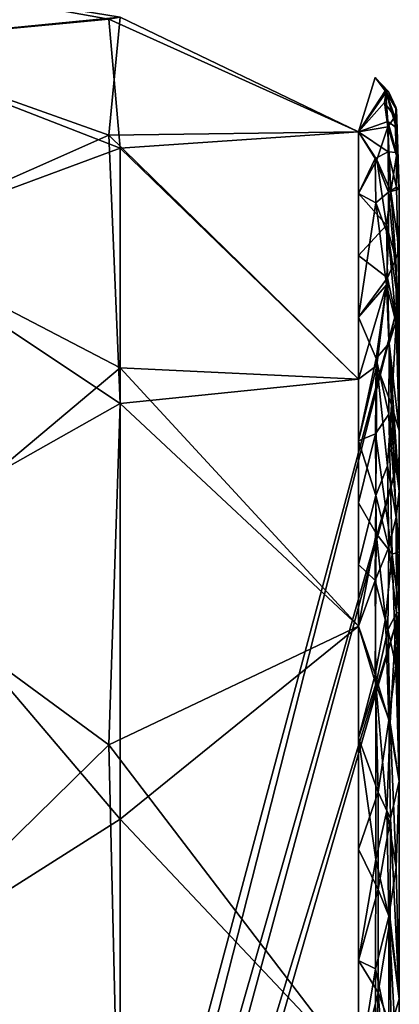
# Model space of a CAD drawing. Header units: inches. Extents: x -17 to 17, y -17 to 35.8.
# Tile 594 of 656: x 15.388 to 15.669, y -12.154 to -11.423. Entities that reach past the tile are written whole.
import ezdxf

# ---------------------------------------------------------------- set-up
doc = ezdxf.new("R2010")
doc.units = ezdxf.units.IN
doc.header["$MEASUREMENT"] = 0
doc.layers.add('AFUCH-3-ARFB', color=5, linetype='Continuous')
doc.layers.add('AFUCH-3-CTPL', color=19, linetype='Continuous')

msp = doc.modelspace()

# ---------------------------------------------------------------- meshes
at = {"layer": 'AFUCH-3-ARFB'}
mesh = msp.add_polyface(dxfattribs=at)
corners = [(15.416, 10.1924, 6.04687), (15.28596, 9.68825, 6.04687), (14.92603, 9.31205, 6.04687), (14.50286, 9.05141, 6.04687), (14.31394, 8.96839, 6.04687), (14.10954, 8.94, 6.04687), (13.54011, 8.94, 6.04687), (13.54011, -12.13793, 6.04687), (14.21887, -12.13793, 6.04687), (14.33895, -12.15099, 6.04687), (14.45342, -12.18956, 6.04687), (14.89992, -12.39613, 6.04687), (15.32181, -12.76387, 6.04687), (15.48003, -13.30069, 6.04687), (15.48617, -15.33459, 6.04687), (15.3537, -15.835, 6.04687), (14.98878, -16.20212, 6.04687), (14.48918, -16.3376, 6.04687), (13.43805, -16.34077, 6.04687), (12.93678, -16.20781, 6.04687), (12.56952, -15.84165, 6.04687), (12.43504, -15.34078, 6.04687), (12.43504, 12.84034, 6.04687), (12.54447, 13.10511, 6.04687), (12.80891, 13.21534, 6.04687), (14.65687, 13.22091, 6.04687), (15.18786, 13.00284, 6.04687), (15.40912, 12.47318, 6.04687)]
mesh.append_faces([[corners[k] for k in face] for face in [(0, 22, 27), (18, 21, 17)]], dxfattribs={"vtx0": -1, "vtx1": -1})
mesh.append_faces([[corners[k] for k in face] for face in [(0, 5, 6, 22), (21, 13, 14, 17)]], dxfattribs={"vtx0": -1, "vtx2": -1, "vtx3": -1})
mesh.append_faces([[corners[k] for k in face] for face in [(2, 3, 0, 1), (20, 21, 18, 19)]], dxfattribs={"vtx1": -1})
mesh.append_faces([[corners[k] for k in face] for face in [(7, 8, 13, 21)]], dxfattribs={"vtx1": -1, "vtx2": -1, "vtx3": -1})
mesh.append_faces([[corners[k] for k in face] for face in [(6, 7, 21, 22)]], dxfattribs={"vtx1": -1, "vtx3": -1})
mesh.append_faces([[corners[k] for k in face] for face in [(11, 12, 13, 10), (15, 16, 17, 14)]], dxfattribs={"vtx2": -1})
mesh.append_faces([[corners[k] for k in face] for face in [(3, 4, 5, 0), (25, 26, 27, 22), (8, 9, 10, 13)]], dxfattribs={"vtx2": -1, "vtx3": -1})
mesh.append_faces([[corners[k] for k in face] for face in [(22, 23, 24, 25)]], dxfattribs={"vtx3": -1})
at = {"layer": 'AFUCH-3-CTPL'}
mesh = msp.add_polyface(dxfattribs=at)
corners = [(14.91875, -13.35996, 3.8736), (15.27931, -13.35996, 3.93648), (15.63909, -13.35996, 3.86924), (15.63909, -12.53515, 3.68098), (15.63909, -11.8737, 3.15349), (15.63909, -11.50663, 2.39126), (15.63909, -11.50663, 1.54524), (15.63909, -11.8737, 0.783), (15.63909, -12.53515, 0.25552), (15.63909, -13.35996, 0.06726), (15.27931, -13.35996, 0.00001), (14.91875, -13.35996, 0.0629), (14.91875, -12.53326, 0.25159), (14.91875, -11.87029, 0.78028), (14.91875, -11.50238, 1.54427), (14.91875, -11.50238, 2.39223), (14.91875, -11.87029, 3.15622), (14.91875, -12.53326, 3.68491), (15.27931, -12.13278, 0.42942), (15.27931, -11.58664, 1.11426), (15.27931, -11.39172, 1.96825), (15.27931, -11.58664, 2.82223), (15.27931, -12.13278, 3.50708), (15.63909, -13.02768, 0.1431), (15.34639, -12.75135, 0.0992), (15.45711, -13.35996, 0.03325), (14.91875, -12.94661, 0.15724), (15.11478, -12.71393, 0.122), (15.10113, -13.35996, 0.03109), (15.10453, -12.34186, 0.30001), (14.91875, -12.20177, 0.51593), (15.09622, -11.97901, 0.58731), (15.29608, -11.82132, 0.74122), (15.10448, -11.71879, 0.90708), (14.91875, -11.68633, 1.16227), (15.63909, -12.20443, 0.51926), (15.63909, -11.69017, 1.16412), (15.46221, -11.5187, 1.32396), (15.26254, -11.4411, 1.53028), (15.45396, -11.423, 1.72451), (15.63909, -11.50663, 1.96825), (15.46221, -12.32211, 0.31652), (15.46221, -11.68185, 0.97361), (14.91875, -11.50238, 1.96825), (15.46221, -11.42149, 2.18666), (15.26254, -11.4411, 2.40621), (15.45396, -11.50906, 2.58907), (15.63909, -11.69017, 2.77238), (15.46221, -12.01684, 0.55354), (14.91875, -11.68633, 2.77422), (15.46221, -11.70823, 3.0061), (15.26254, -11.82116, 3.1954), (15.45396, -11.96172, 3.33066), (15.63909, -12.20443, 3.41724), (14.91875, -12.20177, 3.42056), (15.46221, -12.32211, 3.61998), (15.21522, -12.63867, 3.79783), (15.44438, -12.71844, 3.81383), (15.63909, -12.94755, 3.77511), (15.09622, -12.32093, 3.62185), (15.45711, -13.35996, 3.90325), (15.09622, -12.01532, 3.38456), (15.09622, -11.52473, 1.30045), (15.09622, -11.41673, 1.77364), (15.09622, -11.52473, 2.63605), (15.2836, -12.43572, 0.23055), (15.3002, -12.97614, 3.89835), (14.91875, -12.94661, 3.77926), (15.10113, -13.35996, 3.90541), (15.10711, -12.93683, 3.87669)]
mesh.append_faces([[corners[k] for k in face] for face in [(7, 42, 36), (54, 61, 16), (13, 31, 30), (40, 44, 5), (15, 45, 43), (35, 48, 7), (16, 51, 49), (53, 55, 3), (43, 63, 14), (49, 64, 15), (67, 69, 17)]], dxfattribs={"vtx0": -1, "vtx1": -1})
mesh.append_faces([[corners[k] for k in face] for face in [(18, 48, 41), (27, 28, 26), (42, 19, 37), (18, 29, 31), (24, 27, 65), (33, 32, 31), (31, 13, 33), (39, 44, 40), (18, 65, 29), (46, 50, 47), (39, 20, 44), (52, 4, 50), (21, 51, 50), (52, 55, 53), (19, 38, 37), (64, 21, 45), (59, 22, 61), (52, 22, 55), (20, 45, 44), (22, 56, 55), (19, 33, 62), (24, 41, 8), (38, 63, 20), (12, 29, 27), (23, 25, 24), (27, 24, 10), (30, 31, 29), (32, 18, 31), (42, 37, 36), (33, 19, 32), (37, 39, 6), (62, 38, 19), (42, 7, 48), (38, 39, 37), (45, 63, 43), (20, 39, 38), (18, 41, 65), (35, 41, 48), (42, 32, 19), (48, 32, 42), (44, 46, 5), (62, 14, 63), (45, 46, 44), (51, 64, 49), (21, 46, 45), (48, 18, 32), (51, 52, 50), (15, 64, 45), (21, 50, 46), (59, 61, 54), (52, 51, 22), (56, 57, 55), (16, 61, 51), (3, 55, 57), (69, 67, 68), (59, 56, 22), (59, 17, 56), (56, 66, 57), (57, 60, 58), (61, 22, 51), (63, 38, 62), (34, 62, 33), (20, 63, 45), (21, 64, 51), (29, 65, 27), (24, 65, 41), (57, 66, 60), (66, 56, 69), (17, 69, 56), (1, 66, 69)]], dxfattribs={"vtx0": -1, "vtx1": -1, "vtx2": -1})
mesh.append_faces([[corners[k] for k in face] for face in [(24, 25, 10), (29, 12, 30), (33, 13, 34), (50, 4, 47), (66, 1, 60)]], dxfattribs={"vtx0": -1, "vtx2": -1})
mesh.append_faces([[corners[k] for k in face] for face in [(9, 25, 23), (0, 68, 67)]], dxfattribs={"vtx1": -1})
mesh.append_faces([[corners[k] for k in face] for face in [(10, 28, 27), (26, 12, 27), (8, 23, 24), (68, 1, 69), (35, 8, 41), (6, 36, 37), (34, 14, 62), (40, 6, 39), (47, 5, 46), (53, 4, 52), (54, 17, 59), (58, 3, 57)]], dxfattribs={"vtx1": -1, "vtx2": -1})
mesh.append_faces([[corners[k] for k in face] for face in [(28, 11, 26), (60, 2, 58)]], dxfattribs={"vtx2": -1})
mesh = msp.add_polyface(dxfattribs=at)
corners = [(15.6583, -11.48483, 1.75396), (15.666, -11.49554, 1.77456), (15.66081, -11.50298, 1.64985), (15.63909, -11.50663, 1.65099), (15.65255, -11.5274, 1.49335), (15.63909, -11.50663, 1.54524), (15.66675, -11.48827, 2.02032), (15.65906, -11.47594, 2.06324), (15.6669, -11.5035, 2.20858), (15.63909, -11.55251, 2.48654), (15.65151, -11.52653, 2.44315), (15.63909, -11.50663, 2.39126), (15.63909, -11.50663, 1.8625), (15.6515, -11.46638, 1.93121), (15.65968, -11.47735, 1.86165), (15.66929, -11.54934, 1.6583), (15.66719, -11.52431, 1.606), (15.66099, -11.52157, 2.37943), (15.63909, -11.50663, 2.28551), (15.66135, -11.47668, 1.96329), (15.66929, -11.54934, 1.96825), (15.66718, -11.49017, 1.89828), (15.66929, -11.54934, 2.07156), (15.63909, -11.50663, 2.17975), (15.66076, -11.49899, 2.26284), (15.63909, -11.50663, 2.074), (15.66303, -11.55105, 1.454), (15.6672, -11.52204, 2.31871), (15.66929, -11.54934, 2.27819), (15.66929, -11.54934, 1.86493), (15.63909, -11.50663, 1.75674), (15.63909, -11.50663, 1.96825)]
mesh.append_faces([[corners[k] for k in face] for face in [(3, 4, 5), (9, 10, 11)]], dxfattribs={"vtx0": -1, "vtx1": -1})
mesh.append_faces([[corners[k] for k in face] for face in [(0, 1, 2), (6, 7, 8), (12, 13, 14), (2, 4, 3), (15, 16, 1), (10, 17, 18), (19, 14, 13), (1, 16, 2), (20, 21, 6), (22, 6, 8), (13, 25, 7), (2, 3, 0), (26, 4, 2), (24, 17, 27), (24, 27, 8), (27, 28, 8), (8, 7, 24), (19, 6, 21), (7, 6, 19), (14, 21, 1), (21, 29, 1), (14, 1, 0), (2, 16, 26), (14, 19, 21), (19, 13, 7), (12, 14, 0), (24, 7, 23), (24, 18, 17)]], dxfattribs={"vtx0": -1, "vtx1": -1, "vtx2": -1})
mesh.append_faces([[corners[k] for k in face] for face in [(0, 3, 30, 12), (13, 12, 31, 25)]], dxfattribs={"vtx0": -1, "vtx3": -1})
mesh.append_faces([[corners[k] for k in face] for face in [(23, 18, 24), (18, 11, 10), (25, 23, 7)]], dxfattribs={"vtx1": -1, "vtx2": -1})
mesh = msp.add_polyface(dxfattribs=at)
corners = [(15.66725, -11.64658, 1.21692), (15.66185, -11.66352, 1.15218), (15.66064, -11.61504, 1.257), (15.65201, -11.5593, 2.55399), (15.63909, -11.55251, 2.48654), (15.63909, -11.5984, 2.58182), (15.63909, -11.64428, 2.6771), (15.66661, -11.60102, 1.32516), (15.66929, -11.59417, 1.4619), (15.66929, -11.63899, 1.36882), (15.66929, -11.68382, 1.27574), (15.65151, -11.52653, 2.44315), (15.66099, -11.52157, 2.37943), (15.66122, -11.55146, 2.49437), (15.66714, -11.54779, 2.4346), (15.66929, -11.63899, 2.56768), (15.63909, -11.64428, 1.2594), (15.63909, -11.5984, 1.35468), (15.6598, -11.57593, 1.35818), (15.65971, -11.62026, 2.69545), (15.66122, -11.5844, 2.59662), (15.666, -11.49554, 1.77456), (15.66929, -11.54934, 1.86493), (15.66929, -11.54934, 1.76162), (15.66929, -11.54934, 1.6583), (15.66303, -11.55105, 1.454), (15.65255, -11.5274, 1.49335), (15.63909, -11.55251, 1.44996), (15.66929, -11.54934, 2.38151), (15.6672, -11.52204, 2.31871), (15.66929, -11.54934, 1.55499), (15.63909, -11.50663, 1.54524), (15.66929, -11.59417, 2.47459), (15.66929, -11.54934, 2.07156), (15.66929, -11.54934, 1.96825), (15.66675, -11.48827, 2.02032), (15.66929, -11.54934, 2.17488), (15.6669, -11.5035, 2.20858), (15.66929, -11.54934, 2.27819), (15.66719, -11.52431, 1.606), (15.66699, -11.64892, 2.72695), (15.66718, -11.49017, 1.89828)]
mesh.append_faces([[corners[k] for k in face] for face in [(0, 1, 2), (3, 11, 4), (12, 13, 14), (14, 13, 15), (7, 2, 18), (19, 20, 3), (25, 18, 26), (2, 7, 0), (14, 28, 29), (25, 7, 18), (17, 18, 2), (27, 26, 18), (25, 8, 7), (11, 3, 13), (11, 13, 12), (13, 3, 20), (12, 14, 29), (39, 30, 25), (20, 15, 13), (15, 20, 40), (19, 40, 20), (19, 3, 6)]], dxfattribs={"vtx0": -1, "vtx1": -1, "vtx2": -1})
mesh.append_faces([[corners[k] for k in face] for face in [(18, 17, 27), (25, 30, 8), (29, 28, 38), (41, 34, 22)]], dxfattribs={"vtx0": -1, "vtx2": -1})
mesh.append_faces([[corners[k] for k in face] for face in [(3, 4, 5, 6), (7, 8, 9, 10), (21, 22, 23, 24), (14, 15, 32, 28)]], dxfattribs={"vtx0": -1, "vtx3": -1})
mesh.append_faces([[corners[k] for k in face] for face in [(16, 17, 2), (27, 31, 26), (33, 34, 35), (36, 33, 37, 38), (24, 30, 39)]], dxfattribs={"vtx1": -1, "vtx2": -1})
mesh = msp.add_polyface(dxfattribs=at)
corners = [(15.66929, -13.35996, 3.82543), (15.66929, -13.35996, 3.69609), (15.66929, -12.49604, 3.4646), (15.66929, -11.8636, 2.83217), (15.66929, -11.63212, 1.96825), (15.66929, -11.8636, 1.10433), (15.66929, -12.49604, 0.4719), (15.66929, -13.35996, 0.24041), (15.66929, -13.35996, 0.11107), (15.66929, -12.55416, 0.29499), (15.66929, -11.90795, 0.81032), (15.66929, -11.54934, 1.55499), (15.66929, -11.54934, 2.38151), (15.66929, -11.90795, 3.12618), (15.66929, -12.55416, 3.64151)]
mesh.append_faces([[corners[k] for k in face] for face in [(9, 6, 7, 8)]], dxfattribs={"vtx0": -1})
mesh.append_faces([[corners[k] for k in face] for face in [(6, 9, 10, 5), (4, 11, 12), (11, 4, 5, 10)]], dxfattribs={"vtx0": -1, "vtx2": -1})
mesh.append_faces([[corners[k] for k in face] for face in [(13, 14, 2, 3), (12, 13, 3, 4)]], dxfattribs={"vtx1": -1, "vtx3": -1})
mesh.append_faces([[corners[k] for k in face] for face in [(14, 0, 1, 2)]], dxfattribs={"vtx3": -1})
mesh = msp.add_polyface(dxfattribs=at)
corners = [(15.66349, -11.7092, 2.86743), (15.66929, -11.72865, 2.75385), (15.66699, -11.64892, 2.72695), (15.65971, -11.62026, 2.69545), (15.63909, -11.69017, 2.77238), (15.65275, -11.68008, 2.84068), (15.65167, -11.73088, 1.00253), (15.63909, -11.78194, 0.97356), (15.63909, -11.73605, 1.06884), (15.66408, -11.82007, 0.8921), (15.66146, -11.71617, 1.04948), (15.66929, -11.8183, 0.99648), (15.66929, -11.68382, 2.66076), (15.66929, -11.63899, 2.56768), (15.65224, -11.67492, 1.1049), (15.63909, -11.69017, 1.16412), (15.63909, -11.64428, 1.2594), (15.65216, -11.80476, 0.88826), (15.63909, -11.73605, 2.86766), (15.66703, -11.7926, 2.99106), (15.66058, -11.75457, 2.95501), (15.66145, -11.81492, 3.04484), (15.65198, -11.77655, 3.0067), (15.65145, -11.83965, 3.09777), (15.66929, -11.72865, 1.18265), (15.66929, -11.77347, 1.08957), (15.66185, -11.66352, 1.15218), (15.63909, -11.78194, 2.96294), (15.63909, -11.82782, 3.05822), (15.66929, -11.77347, 2.84693), (15.66929, -11.86313, 3.0331), (15.66929, -11.8183, 2.94001), (15.66064, -11.61504, 1.257), (15.66725, -11.64658, 1.21692), (15.66661, -11.60102, 1.32516), (15.66929, -11.68382, 1.27574), (15.63909, -11.64428, 2.6771)]
mesh.append_faces([[corners[k] for k in face] for face in [(0, 1, 2), (3, 4, 5), (9, 10, 11), (9, 17, 6), (0, 2, 3), (19, 20, 21), (22, 23, 21), (14, 6, 8), (22, 21, 20), (0, 3, 5), (22, 5, 18), (20, 0, 5), (22, 20, 5), (0, 19, 29), (20, 19, 0), (10, 9, 6), (17, 7, 6), (14, 10, 6), (10, 14, 26), (14, 32, 26), (25, 10, 26), (33, 34, 35), (32, 14, 16), (26, 33, 24)]], dxfattribs={"vtx0": -1, "vtx1": -1, "vtx2": -1})
mesh.append_faces([[corners[k] for k in face] for face in [(6, 7, 8), (5, 4, 18)]], dxfattribs={"vtx0": -1, "vtx2": -1})
mesh.append_faces([[corners[k] for k in face] for face in [(14, 8, 15, 16), (22, 18, 27, 28), (19, 30, 31, 29)]], dxfattribs={"vtx0": -1, "vtx3": -1})
mesh.append_faces([[corners[k] for k in face] for face in [(12, 13, 2, 1), (24, 25, 26), (25, 11, 10), (35, 24, 33), (36, 4, 3), (29, 1, 0)]], dxfattribs={"vtx1": -1, "vtx2": -1})
mesh = msp.add_polyface(dxfattribs=at)
corners = [(15.66929, -13.35996, 3.69609), (15.40177, -13.35996, 2.69767), (15.40177, -12.84418, 2.48403), (15.40177, -12.63053, 1.96825), (15.40177, -12.84418, 1.45247), (15.40177, -13.35996, 1.23883), (15.66929, -13.35996, 0.24041), (15.66929, -12.49604, 0.4719), (15.66929, -11.8636, 1.10433), (15.66929, -11.63212, 1.96825), (15.66929, -11.8636, 2.83217), (15.66929, -12.49604, 3.4646), (15.40177, -13.10207, 2.59085), (15.40177, -12.73736, 2.22614), (15.40177, -12.73736, 1.71036), (15.40177, -13.10207, 1.34565), (15.40177, -12.97312, 1.39906), (15.40177, -12.68394, 1.8393), (15.66929, -11.74786, 1.53629), (15.66929, -12.928, 0.35615), (15.40177, -13.23101, 1.29224), (15.66929, -11.74786, 2.40021), (15.40177, -13.25351, 2.65358), (15.66929, -12.928, 3.58034), (15.40177, -12.79077, 2.35508), (15.40177, -12.79077, 1.58141), (15.40177, -12.97312, 2.53744), (15.40177, -12.68394, 2.09719), (15.66929, -12.17982, 0.78811), (15.66929, -12.17982, 3.14838)]
mesh.append_faces([[corners[k] for k in face] for face in [(6, 20, 5)]], dxfattribs={"vtx0": -1})
mesh.append_faces([[corners[k] for k in face] for face in [(19, 20, 6), (4, 28, 25), (2, 29, 26), (3, 9, 27), (28, 16, 7), (21, 27, 9), (8, 25, 28), (11, 26, 29), (29, 24, 10)]], dxfattribs={"vtx0": -1, "vtx1": -1})
mesh.append_faces([[corners[k] for k in face] for face in [(29, 2, 24), (9, 3, 17), (8, 14, 25), (11, 12, 26), (21, 13, 27)]], dxfattribs={"vtx0": -1, "vtx2": -1})
mesh.append_faces([[corners[k] for k in face] for face in [(4, 16, 28), (8, 18, 14), (18, 9, 17), (19, 7, 15), (16, 15, 7), (15, 20, 19), (17, 14, 18), (11, 23, 12), (23, 0, 22), (21, 10, 13), (22, 12, 23), (24, 13, 10)]], dxfattribs={"vtx1": -1, "vtx2": -1})
mesh.append_faces([[corners[k] for k in face] for face in [(0, 1, 22)]], dxfattribs={"vtx2": -1})
mesh = msp.add_polyface(dxfattribs=at)
corners = [(15.65145, -11.83965, 3.09777), (15.6608, -11.87638, 3.12963), (15.66145, -11.81492, 3.04484), (15.66929, -11.90795, 0.81032), (15.66661, -11.90292, 0.79163), (15.66929, -11.86313, 0.9034), (15.66408, -11.82007, 0.8921), (15.65905, -11.86788, 0.814), (15.65216, -11.80476, 0.88826), (15.63909, -11.8737, 3.15349), (15.63909, -11.95638, 3.21943), (15.65188, -11.9167, 3.19416), (15.66929, -11.98873, 0.7459), (15.66152, -11.94339, 0.72764), (15.65151, -11.90943, 0.75048), (15.66929, -11.86313, 3.0331), (15.66703, -11.7926, 2.99106), (15.66711, -11.86399, 3.0925), (15.66256, -11.94536, 3.20861), (15.66286, -12.01628, 0.65212), (15.65357, -11.99667, 0.65605), (15.65195, -12.0467, 3.33243), (15.66015, -12.01069, 3.28456), (15.65198, -11.77655, 3.0067), (15.63909, -11.82782, 3.05822), (15.66929, -11.98873, 3.1906), (15.66929, -11.90795, 3.12618), (15.63909, -11.82782, 0.87828), (15.63909, -11.78194, 0.97356), (15.63909, -11.8737, 0.783), (15.63909, -11.95638, 0.71707), (15.66694, -12.05269, 3.30798), (15.66929, -11.8183, 0.99648)]
mesh.append_faces([[corners[k] for k in face] for face in [(3, 4, 5), (15, 17, 26), (5, 6, 32)]], dxfattribs={"vtx0": -1, "vtx1": -1})
mesh.append_faces([[corners[k] for k in face] for face in [(0, 1, 2), (6, 7, 8), (4, 12, 13), (14, 7, 13), (1, 0, 11), (15, 16, 17), (17, 1, 18), (19, 20, 13), (14, 13, 20), (4, 7, 6), (0, 9, 11), (21, 11, 10), (22, 18, 11), (0, 23, 24), (21, 22, 11), (18, 25, 17), (2, 1, 17), (18, 1, 11), (16, 2, 17), (8, 7, 14), (29, 8, 14), (13, 7, 4), (6, 5, 4), (12, 19, 13), (14, 20, 30), (18, 31, 25)]], dxfattribs={"vtx0": -1, "vtx1": -1, "vtx2": -1})
mesh.append_faces([[corners[k] for k in face] for face in [(17, 25, 26), (4, 3, 12)]], dxfattribs={"vtx0": -1, "vtx2": -1})
mesh.append_faces([[corners[k] for k in face] for face in [(9, 10, 11), (24, 9, 0), (27, 28, 8, 29), (30, 29, 14)]], dxfattribs={"vtx1": -1, "vtx2": -1})
mesh = msp.add_polyface(dxfattribs=at)
corners = [(15.65352, -12.06908, 0.58469), (15.63909, -12.12175, 0.5852), (15.63909, -12.03907, 0.65113), (15.66694, -12.05269, 3.30798), (15.66015, -12.01069, 3.28456), (15.66159, -12.08918, 3.35768), (15.66257, -12.09112, 0.57914), (15.66286, -12.01628, 0.65212), (15.66929, -12.15028, 3.31943), (15.66929, -12.23106, 0.55265), (15.66929, -12.31183, 0.48824), (15.66292, -12.17122, 0.51079), (15.66929, -12.15028, 0.61707), (15.66156, -12.17534, 3.43188), (15.65164, -12.12794, 3.40654), (15.65142, -12.22659, 3.48573), (15.66929, -12.31183, 3.44826), (15.66929, -12.23106, 3.38385), (15.65099, -12.22851, 0.44893), (15.65374, -12.1455, 0.5174), (15.66165, -12.25053, 0.447), (15.66929, -12.0695, 3.25501), (15.66929, -11.98873, 3.1906), (15.65195, -12.0467, 3.33243), (15.63909, -12.28711, 3.48317), (15.63909, -12.20443, 3.41724), (15.63909, -12.03907, 3.28537), (15.63909, -12.12175, 3.3513), (15.63909, -11.95638, 3.21943), (15.6618, -12.26631, 3.50061), (15.66256, -11.94536, 3.20861), (15.63909, -11.95638, 0.71707), (15.65357, -11.99667, 0.65605), (15.63909, -12.20443, 0.51926), (15.63909, -12.28711, 0.45332), (15.66929, -11.98873, 0.7459), (15.66929, -12.0695, 0.68148)]
mesh.append_faces([[corners[k] for k in face] for face in [(24, 15, 25), (1, 19, 33)]], dxfattribs={"vtx0": -1, "vtx1": -1})
mesh.append_faces([[corners[k] for k in face] for face in [(3, 4, 5), (6, 0, 7), (3, 5, 8), (13, 14, 15), (5, 14, 13), (18, 19, 20), (6, 12, 11), (23, 14, 5), (14, 25, 15), (14, 23, 27), (29, 13, 15), (23, 5, 4), (4, 3, 30), (5, 13, 17), (7, 0, 32), (0, 6, 19), (33, 19, 18), (20, 19, 11), (19, 6, 11), (6, 7, 12), (32, 0, 2), (0, 19, 1), (20, 11, 10)]], dxfattribs={"vtx0": -1, "vtx1": -1, "vtx2": -1})
mesh.append_faces([[corners[k] for k in face] for face in [(0, 1, 2), (5, 17, 8)]], dxfattribs={"vtx0": -1, "vtx2": -1})
mesh.append_faces([[corners[k] for k in face] for face in [(7, 35, 36, 12)]], dxfattribs={"vtx0": -1, "vtx3": -1})
mesh.append_faces([[corners[k] for k in face] for face in [(9, 10, 11, 12), (16, 17, 13), (21, 22, 3, 8), (26, 27, 23, 28), (27, 25, 14), (2, 31, 32), (34, 33, 18)]], dxfattribs={"vtx1": -1, "vtx2": -1})

doc.saveas('drawing.dxf')
